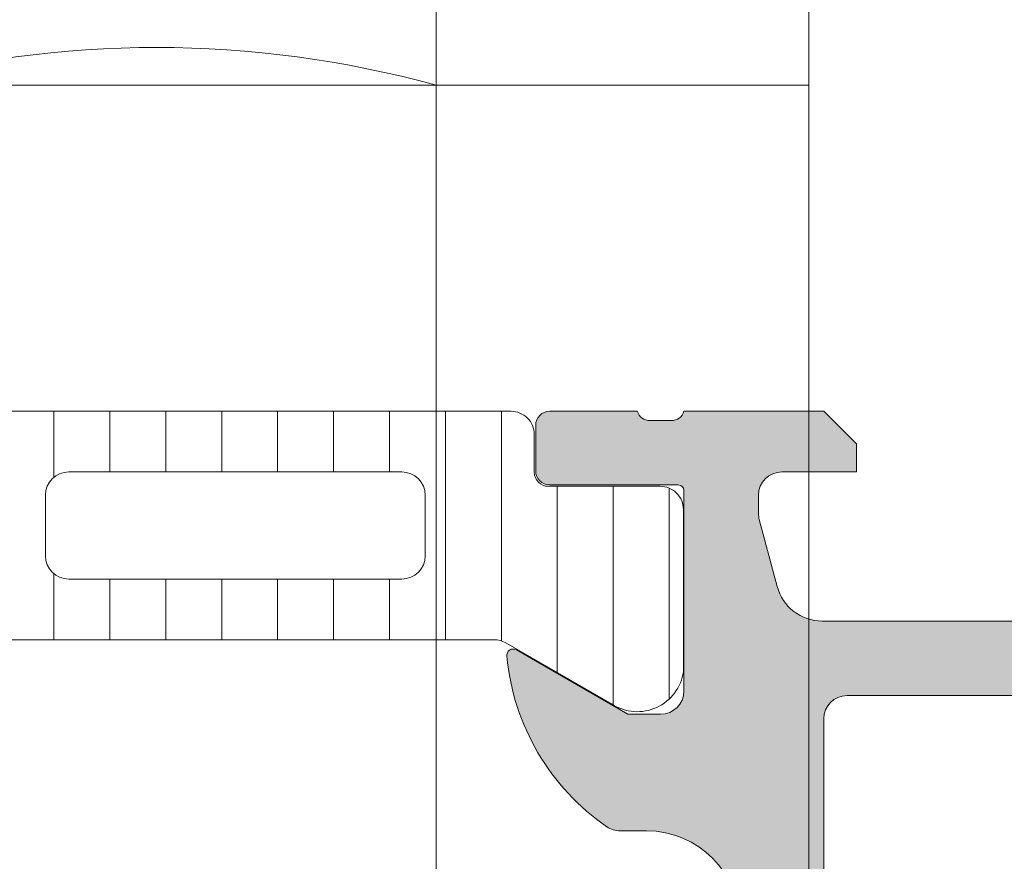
# Model space of a CAD drawing. Header units: millimetres. Extents: x 213386 to 506888, y 183055 to 450952.
# Tile 377 of 656: x 399573 to 399594, y 292565 to 292583. Entities that reach past the tile are written whole.
import ezdxf

# ---------------------------------------------------------------- set-up
doc = ezdxf.new("R2010")
doc.units = ezdxf.units.MM
doc.layers.add('FASÁDA DETAILNÍ', color=255, linetype='Continuous', lineweight=0)

msp = doc.modelspace()

# ---------------------------------------------------------------- hatches: boundary and pattern name
at = {"layer": 'FASÁDA DETAILNÍ'}
h = msp.add_hatch(dxfattribs=at)
h.set_pattern_fill('_USER', color=256, scale=1.2, angle=90, style=0, pattern_type=0)
h.set_pattern_definition([(90, (397960.6382589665, 280086.5230909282), (-1.2, 7.347638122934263e-17), [])])
edge = h.paths.add_edge_path()
edge.add_line((399583.1322093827, 292570.0666652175), (399585.4158662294, 292568.748195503))
edge.add_arc((399585.9565011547, 292569.589448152), 0.9999960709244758, 237.2729839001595, 351.8183919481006)
edge.add_line((399586.9463192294, 292569.447137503), (399586.9463192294, 292572.923679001))
edge.add_arc((399586.446323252, 292572.9236816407), 0.4999959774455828, -0.0003024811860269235, 90.00030248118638)
edge.add_line((399586.4463206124, 292573.4236776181), (399584.0463222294, 292573.4233456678))
edge.add_arc((399584.0463222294, 292573.7233456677), 0.3000000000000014, 180, 269.9999999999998, ccw=False)
edge.add_line((399583.7463222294, 292573.7233456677), (399583.7463222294, 292574.533677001))
edge.add_arc((399583.2463249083, 292574.53367968), 0.4999973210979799, -0.0003069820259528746, 90.00030698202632)
edge.add_line((399583.2463222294, 292575.0336770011), (399553.1638479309, 292575.0336770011))
edge.add_arc((399553.163845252, 292574.53367968), 0.4999973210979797, 89.99969301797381, 180.0003069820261)
edge.add_line((399552.6638479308, 292574.5336770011), (399552.6638479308, 292573.7233456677))
edge.add_arc((399552.3638479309, 292573.7233456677), 0.3000000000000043, -90, -1.1368683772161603e-13, ccw=False)
edge.add_line((399552.3638479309, 292573.4233456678), (399549.9638495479, 292573.4236776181))
edge.add_arc((399549.9638469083, 292572.9236816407), 0.4999959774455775, 89.99969751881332, 180.0003024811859)
edge.add_line((399549.4638509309, 292572.923679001), (399549.4638509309, 292569.447137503))
edge.add_arc((399550.4536690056, 292569.589448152), 0.9999960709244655, 188.1816080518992, 302.7270160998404)
edge.add_line((399550.9943039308, 292568.748195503), (399553.2779607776, 292570.0666652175))
edge.add_arc((399553.5279607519, 292569.6336525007), 0.5000000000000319, 90.00005990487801, 119.9999965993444, ccw=False)
edge.add_line((399553.5279602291, 292570.1336525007), (399582.8822099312, 292570.1336525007))
edge.add_arc((399582.8822094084, 292569.6336525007), 0.5000000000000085, 60.0000034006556, 89.99994009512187, ccw=False)
edge = h.paths.add_edge_path(flags=16)
edge.add_line((399562.555492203, 292571.4336632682), (399555.405467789, 292571.433678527))
edge.add_arc((399555.4055113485, 292571.9337220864), 0.5000435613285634, 180.0049911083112, 269.9950088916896, ccw=False)
edge.add_line((399554.905467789, 292571.933678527), (399554.905467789, 292573.2336873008))
edge.add_arc((399555.4054801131, 292573.2336597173), 0.5000123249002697, 90.00141220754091, 179.9968392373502, ccw=False)
edge.add_line((399555.405467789, 292573.733672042), (399562.555492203, 292573.733672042))
edge.add_arc((399562.5554486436, 292573.2336284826), 0.5000435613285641, 0.004991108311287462, 89.99500889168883, ccw=False)
edge.add_line((399563.055492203, 292573.233672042), (399563.055492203, 292571.9336632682))
edge.add_arc((399562.5554486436, 292571.9337068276), 0.5000435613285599, -89.99500889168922, -0.004991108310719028, ccw=False)
edge = h.paths.add_edge_path(flags=16)
edge.add_line((399580.9054917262, 292571.4336632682), (399573.7554658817, 292571.4336632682))
edge.add_arc((399573.7555094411, 292571.9337068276), 0.5000435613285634, 180.0049911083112, 269.9950088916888, ccw=False)
edge.add_line((399573.2554658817, 292571.9336632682), (399573.2554658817, 292573.233672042))
edge.add_arc((399573.7555094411, 292573.2336284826), 0.5000435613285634, 90.00499110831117, 179.9950088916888, ccw=False)
edge.add_line((399573.7554658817, 292573.733672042), (399580.9054917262, 292573.733672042))
edge.add_arc((399580.9054481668, 292573.2336284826), 0.5000435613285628, 0.004991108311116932, 89.99500889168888, ccw=False)
edge.add_line((399581.4054917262, 292573.233672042), (399581.4054917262, 292571.9336632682))
edge.add_arc((399580.9054481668, 292571.9337068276), 0.5000435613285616, -89.99500889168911, -0.004991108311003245, ccw=False)
edge = h.paths.add_edge_path(flags=16)
edge.add_line((399571.7554658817, 292571.4336632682), (399564.5554922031, 292571.4336632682))
edge.add_arc((399564.5554414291, 292571.9336124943), 0.4999492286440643, -180.00581885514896, -89.99418114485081, ccw=False)
edge.add_line((399564.055492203, 292571.9336632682), (399564.055492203, 292573.233672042))
edge.add_arc((399564.5554414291, 292573.2337228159), 0.4999492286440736, 89.99418114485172, 180.0058188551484, ccw=False)
edge.add_line((399564.555492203, 292573.733672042), (399571.7554658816, 292573.733672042))
edge.add_arc((399571.7555166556, 292573.2337228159), 0.4999492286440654, -0.005818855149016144, 90.00581885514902, ccw=False)
edge.add_line((399572.2554658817, 292573.233672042), (399572.2554658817, 292571.9336632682))
edge.add_arc((399571.7555166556, 292571.9336124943), 0.4999492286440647, -90.00581885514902, 0.005818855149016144, ccw=False)
h = msp.add_hatch(color=256, dxfattribs=at)
edge = h.paths.add_edge_path()
edge.add_arc((399603.9562517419, 292510.0337444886), 0.5000674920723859, -89.99226754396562, -0.007732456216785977, ccw=False)
edge.add_line((399603.9563192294, 292509.5336770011), (399599.9563192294, 292509.5336770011))
edge.add_arc((399599.9563867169, 292510.0337444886), 0.5000674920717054, 180.0077324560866, 269.99226754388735, ccw=False)
edge.add_line((399599.4563192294, 292510.0336770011), (399599.4563192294, 292511.3337258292))
edge.add_arc((399599.9563561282, 292511.3336889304), 0.5000369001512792, 90.00422797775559, 179.9957720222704, ccw=False)
edge.add_line((399599.9563192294, 292511.8337258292), (399600.4563192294, 292511.8337258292))
edge.add_line((399600.4563192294, 292511.8337258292), (399600.4563192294, 292510.8337258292))
edge.add_line((399600.4563192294, 292510.8337258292), (399601.9563192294, 292510.8337258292))
edge.add_arc((399601.9563562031, 292511.8336888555), 0.9999630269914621, 269.9978814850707, 360.0021185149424)
edge.add_line((399602.9563192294, 292511.8337258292), (399602.9563192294, 292515.8337258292))
edge.add_arc((399601.9562423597, 292515.8336489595), 1.000076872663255, 0.004403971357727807, 89.99559602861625)
edge.add_line((399601.9563192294, 292516.8337258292), (399600.4563192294, 292516.8337258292))
edge.add_line((399600.4563192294, 292516.8337258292), (399600.4563192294, 292515.8337258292))
edge.add_line((399600.4563192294, 292515.8337258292), (399599.9563192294, 292515.8337258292))
edge.add_arc((399599.9562617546, 292516.3336683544), 0.4999425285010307, -180.00658688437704, -89.99341311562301, ccw=False)
edge.add_line((399599.4563192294, 292516.3337258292), (399599.4563192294, 292519.1337136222))
edge.add_arc((399599.9563192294, 292519.1337136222), 0.5000000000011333, 90.0000000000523, 180.0000000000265, ccw=False)
edge.add_line((399599.9563192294, 292519.6337136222), (399600.1563192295, 292519.6337136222))
edge.add_arc((399600.1563192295, 292519.1337136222), 0.5000000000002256, -2.609112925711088e-11, 89.99999999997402, ccw=False)
edge.add_line((399600.6563192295, 292519.1337136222), (399600.6563192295, 292518.6337136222))
edge.add_arc((399601.1563543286, 292518.6337487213), 0.500035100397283, 180.0040217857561, 269.9959782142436)
edge.add_line((399601.1563192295, 292518.1337136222), (399601.9563222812, 292518.1337136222))
edge.add_arc((399601.9563057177, 292518.6337301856), 0.5000165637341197, -89.99810203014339, -0.001897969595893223)
edge.add_line((399602.4563222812, 292518.6337136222), (399602.4563222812, 292549.9337075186))
edge.add_line((399602.4563222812, 292549.9337075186), (399602.0239256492, 292555.9721651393))
edge.add_arc((399601.0247059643, 292555.9337090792), 0.9999594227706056, 2.20400286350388, 89.99999999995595)
edge.add_line((399601.0247059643, 292556.9336685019), (399594.3562537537, 292556.9336685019))
edge.add_arc((399594.3562537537, 292556.4336685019), 0.5000000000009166, 90.00000000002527, 179.9999999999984)
edge.add_line((399593.8562537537, 292556.4336685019), (399593.8562537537, 292555.5336685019))
edge.add_arc((399593.3562537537, 292555.5336685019), 0.5000000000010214, -89.99999999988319, 1.425064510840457e-10, ccw=False)
edge.add_line((399593.3562537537, 292555.0336685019), (399591.9562522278, 292555.0336685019))
edge.add_arc((399591.6887316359, 292554.9548320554), 0.278895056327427, 16.41987641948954, 91.1645893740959)
edge.add_line((399591.6830632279, 292555.233669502), (399591.2294692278, 292555.233669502))
edge.add_arc((399591.2238085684, 292554.9548014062), 0.2789255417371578, 88.83712992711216, 163.575405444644)
edge.add_line((399590.9562652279, 292555.0336685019), (399589.0762542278, 292555.0336685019))
edge.add_arc((399589.0762542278, 292555.3336685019), 0.3000000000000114, 180.0000000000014, 270, ccw=False)
edge.add_line((399588.7762542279, 292555.3336685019), (399588.7762542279, 292556.313642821))
edge.add_arc((399589.0762542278, 292556.313642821), 0.2999999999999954, 90.0000000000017, 180.0000000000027, ccw=False)
edge.add_line((399589.0762542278, 292556.613642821), (399591.8362522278, 292556.613642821))
edge.add_arc((399591.8362522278, 292556.733642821), 0.1200000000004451, 269.9999999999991, 360)
edge.add_line((399591.9562522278, 292556.733642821), (399591.9562522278, 292561.0336685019))
edge.add_arc((399591.4562522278, 292561.0336685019), 0.5000000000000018, -8.014997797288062e-13, 89.9999999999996)
edge.add_line((399591.4562522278, 292561.5336685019), (399590.7562522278, 292561.5336685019))
edge.add_line((399590.7562522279, 292561.5336685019), (399588.3634319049, 292560.1521730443))
edge.add_arc((399588.2943720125, 292560.2717882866), 0.1381197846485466, -180.0000000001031, -60.000000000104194, ccw=False)
edge.add_line((399588.1562522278, 292560.2717882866), (399588.1562522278, 292564.0336685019))
edge.add_arc((399586.1562522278, 292564.0336685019), 1.999999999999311, 6.730053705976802e-12, 90.00000000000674)
edge.add_line((399586.1562522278, 292566.0336685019), (399585.5882568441, 292566.0336685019))
edge.add_arc((399585.5882568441, 292566.5336685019), 0.5000000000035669, 235.5209282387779, 269.99999999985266, ccw=False)
edge.add_arc((399588.135730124, 292570.2431671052), 4.999999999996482, 185.3492280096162, 235.5209282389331, ccw=False)
edge.add_arc((399583.2943788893, 292569.7955487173), 0.1381197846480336, 60.00000000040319, 187.7024374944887, ccw=False)
edge.add_line((399583.3634387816, 292569.9151639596), (399585.7562591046, 292568.5336685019))
edge.add_line((399585.7562591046, 292568.5336685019), (399586.4562591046, 292568.5336685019))
edge.add_arc((399586.4562591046, 292569.0336685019), 0.5, 270, 360)
edge.add_line((399586.9562591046, 292569.0336685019), (399586.9562591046, 292573.3336941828))
edge.add_arc((399586.8362591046, 292573.3336941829), 0.1199999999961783, 1.272221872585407e-14, 89.9999999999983)
edge.add_line((399586.8362591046, 292573.4536941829), (399584.0762611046, 292573.4536941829))
edge.add_arc((399584.0762611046, 292573.7536941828), 0.2999999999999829, -180, -89.99999999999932, ccw=False)
edge.add_line((399583.7762611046, 292573.7536941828), (399583.7762611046, 292574.7336685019))
edge.add_arc((399584.0762611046, 292574.733668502), 0.300000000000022, 90.00000000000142, 180, ccw=False)
edge.add_line((399584.0762611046, 292575.0336685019), (399585.9562721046, 292575.0336685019))
edge.add_arc((399586.2238154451, 292575.1125355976), 0.2789255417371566, 196.424594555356, 271.1628700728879)
edge.add_line((399586.2294761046, 292574.8336675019), (399586.6830701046, 292574.8336675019))
edge.add_arc((399586.6887385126, 292575.1125049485), 0.2788950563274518, 268.8354106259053, 343.5801235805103)
edge.add_line((399586.9562591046, 292575.0336685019), (399589.9563175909, 292575.0336685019))
edge.add_line((399589.9563175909, 292575.0336685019), (399590.6564204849, 292574.3335961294))
edge.add_line((399590.6564204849, 292574.3335961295), (399590.6564204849, 292573.733590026))
edge.add_line((399590.6564204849, 292573.733590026), (399589.0564143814, 292573.733590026))
edge.add_arc((399589.0564238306, 292573.2335805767), 0.5000094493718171, 90.00108278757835, 179.9989172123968)
edge.add_line((399588.5564143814, 292573.233590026), (399588.5564143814, 292572.8381619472))
edge.add_arc((399589.0564143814, 292572.8381619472), 0.5000000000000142, 180.0000000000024, 195.0000000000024)
edge.add_line((399588.5734514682, 292572.7087524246), (399588.9576602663, 292571.2748656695))
edge.add_arc((399589.9235860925, 292571.5336847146), 1.000000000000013, 195.0000000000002, 270.0000000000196)
edge.add_line((399589.9235860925, 292570.5336847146), (399595.6564082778, 292570.5336847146))
edge.add_line((399595.6564082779, 292570.5336847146), (399595.6564082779, 292573.733590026))
edge.add_line((399595.6564082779, 292573.733590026), (399594.8564204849, 292573.733590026))
edge.add_line((399594.8564204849, 292573.733590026), (399594.8564204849, 292574.3335961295))
edge.add_line((399594.8564204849, 292574.3335961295), (399596.0688533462, 292575.0335778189))
edge.add_line((399596.0688533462, 292575.0335778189), (399597.1564082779, 292575.0335778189))
edge.add_line((399597.1564082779, 292575.0335778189), (399597.1564082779, 292560.0336685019))
edge.add_arc((399597.6564082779, 292560.0336685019), 0.5000000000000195, 179.9999999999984, 270.0000000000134)
edge.add_line((399597.6564082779, 292559.5336685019), (399603.4563192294, 292559.5336685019))
edge.add_arc((399603.4563192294, 292558.5336685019), 1, 0, 90.0000000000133, ccw=False)
edge.add_line((399604.4563192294, 292558.5336685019), (399604.4563192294, 292510.033677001))
edge = h.paths.add_edge_path(flags=16)
edge.add_line((399594.8564204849, 292568.9336847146), (399590.4564204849, 292568.9336847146))
edge.add_arc((399590.4564204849, 292568.4336847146), 0.5000000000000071, 90.00000000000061, 179.9999999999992)
edge.add_line((399589.9564204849, 292568.4336847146), (399589.9564204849, 292564.0336847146))
edge.add_arc((399590.4564204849, 292564.0336847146), 0.4999999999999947, 179.9999999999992, 270.0000000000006)
edge.add_line((399590.4564204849, 292563.5336847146), (399594.8564204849, 292563.5336847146))
edge.add_arc((399594.8564204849, 292564.0336847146), 0.5, 270, 360)
edge.add_line((399595.3564204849, 292564.0336847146), (399595.3564204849, 292568.4336847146))
edge.add_arc((399594.8564204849, 292568.4336847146), 0.4999999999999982, 1.272221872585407e-14, 90.00000000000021)

# ---------------------------------------------------------------- linework, layer by layer
for p, q in [((399589.638231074, 284297.1544280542), (399589.6382310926, 307967.1544280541)), ((399581.6382310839, 296850.3801179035), (399581.638231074, 284297.1544280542)), ((399581.6382274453, 293717.1544282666), (399581.6382294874, 292514.8591774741)), ((399589.6382310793, 291577.6545368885), (399589.6382274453, 293717.1544282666)), ((399589.6382310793, 292582.0287852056), (399545.6382310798, 292582.0287852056)), ((399583.2463222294, 292575.0336770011), (399553.1638479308, 292575.0336770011)), ((399584.0762611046, 292575.0336685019), (399585.9562721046, 292575.0336685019)), ((399586.2294761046, 292574.8336675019), (399586.6830701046, 292574.8336675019)), ((399586.9562591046, 292575.0336685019), (399589.9563175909, 292575.0336685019)), ((399589.9563175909, 292575.0336685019), (399590.6564204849, 292574.3335961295)), ((399583.7762611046, 292573.7536941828), (399583.7762611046, 292574.733668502)), ((399583.7463222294, 292573.7233456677), (399583.7463222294, 292574.5336770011)), ((399590.6564204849, 292574.3335961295), (399590.6564204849, 292573.733590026)), ((399573.7554658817, 292573.733672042), (399580.9054917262, 292573.733672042)), ((399590.6564204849, 292573.733590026), (399589.0564143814, 292573.733590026)), ((399586.4463206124, 292573.4236776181), (399584.0463222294, 292573.4233456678)), ((399586.8362591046, 292573.4536941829), (399584.0762611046, 292573.4536941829)), ((399573.2554658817, 292571.9336632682), (399573.2554658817, 292573.233672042)), ((399581.4054917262, 292573.233672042), (399581.4054917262, 292571.9336632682)), ((399586.9562591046, 292569.0336685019), (399586.9562591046, 292573.3336941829)), ((399588.5564143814, 292573.233590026), (399588.5564143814, 292572.8381619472)), ((399586.9463192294, 292569.447137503), (399586.9463192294, 292572.923679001)), ((399588.5734514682, 292572.7087524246), (399588.9576602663, 292571.2748656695)), ((399580.9054917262, 292571.4336632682), (399573.7554658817, 292571.4336632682)), ((399589.9235860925, 292570.5336847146), (399595.6564082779, 292570.5336847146)), ((399553.5279602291, 292570.1336525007), (399582.8822099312, 292570.1336525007)), ((399583.1322093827, 292570.0666652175), (399585.4158662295, 292568.748195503)), ((399583.3634387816, 292569.9151639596), (399585.7562591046, 292568.5336685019)), ((399594.8564204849, 292568.9336847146), (399590.4564204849, 292568.9336847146)), ((399585.7562591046, 292568.5336685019), (399586.4562591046, 292568.5336685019)), ((399589.9564204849, 292568.4336847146), (399589.9564204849, 292564.0336847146)), ((399586.1562522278, 292566.0336685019), (399585.5882568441, 292566.0336685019))]:
    msp.add_line(p, q, dxfattribs=at)
for centre, radius, start, end in [((399575.6382310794, 292560.137352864), 22.69878432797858, 74.67277549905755, 105.3272245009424), ((399583.2463249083, 292574.53367968), 0.4999973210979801, 359.9996930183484, 90.0003069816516), ((399584.0762611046, 292574.733668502), 0.3000000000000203, 90, 180), ((399586.2238154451, 292575.1125355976), 0.2789255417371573, 196.4245945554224, 271.1628700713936), ((399586.6887385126, 292575.1125049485), 0.2788950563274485, 268.8354106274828, 343.5801235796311), ((399573.7555094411, 292573.2336284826), 0.5000435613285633, 90.00499110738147, 179.995008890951), ((399580.9054481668, 292573.2336284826), 0.5000435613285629, 0.004991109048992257, 89.99500889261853), ((399584.0463222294, 292573.7233456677), 0.3000000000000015, 180, 270), ((399584.0762611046, 292573.7536941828), 0.2999999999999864, 180, 270), ((399589.0564238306, 292573.2335805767), 0.5000094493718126, 90.00108278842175, 179.9989172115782), ((399586.446323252, 292572.9236816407), 0.4999959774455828, 359.9996975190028, 90.00030248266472), ((399586.8362591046, 292573.3336941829), 0.1199999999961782, 0, 90), ((399589.0564143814, 292572.8381619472), 0.5000000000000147, 180, 194.9999999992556), ((399573.7555094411, 292571.9337068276), 0.5000435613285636, 180.004991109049, 269.9950088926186), ((399580.9054481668, 292571.9337068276), 0.5000435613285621, 270.0049911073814, 359.9950088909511), ((399589.9235860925, 292571.5336847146), 1.000000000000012, 194.9999999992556, 270), ((399582.8822094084, 292569.6336525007), 0.5000000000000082, 60.00000340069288, 89.99994009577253), ((399583.2943788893, 292569.7955487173), 0.1381197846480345, 59.99999999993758, 187.7024374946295), ((399588.135730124, 292570.2431671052), 4.999999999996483, 185.349228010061, 235.5209282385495), ((399585.9565011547, 292569.589448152), 0.9999960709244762, 237.2729839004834, 351.8183919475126), ((399586.4562591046, 292569.0336685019), 0.5, 270, 0), ((399590.4564204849, 292568.4336847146), 0.5000000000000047, 90, 180), ((399585.5882568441, 292566.5336685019), 0.5000000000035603, 235.5209282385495, 270), ((399586.1562522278, 292564.0336685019), 1.999999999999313, 0, 90)]:
    msp.add_arc(centre, radius, start, end, dxfattribs=at)

doc.saveas('drawing.dxf')
